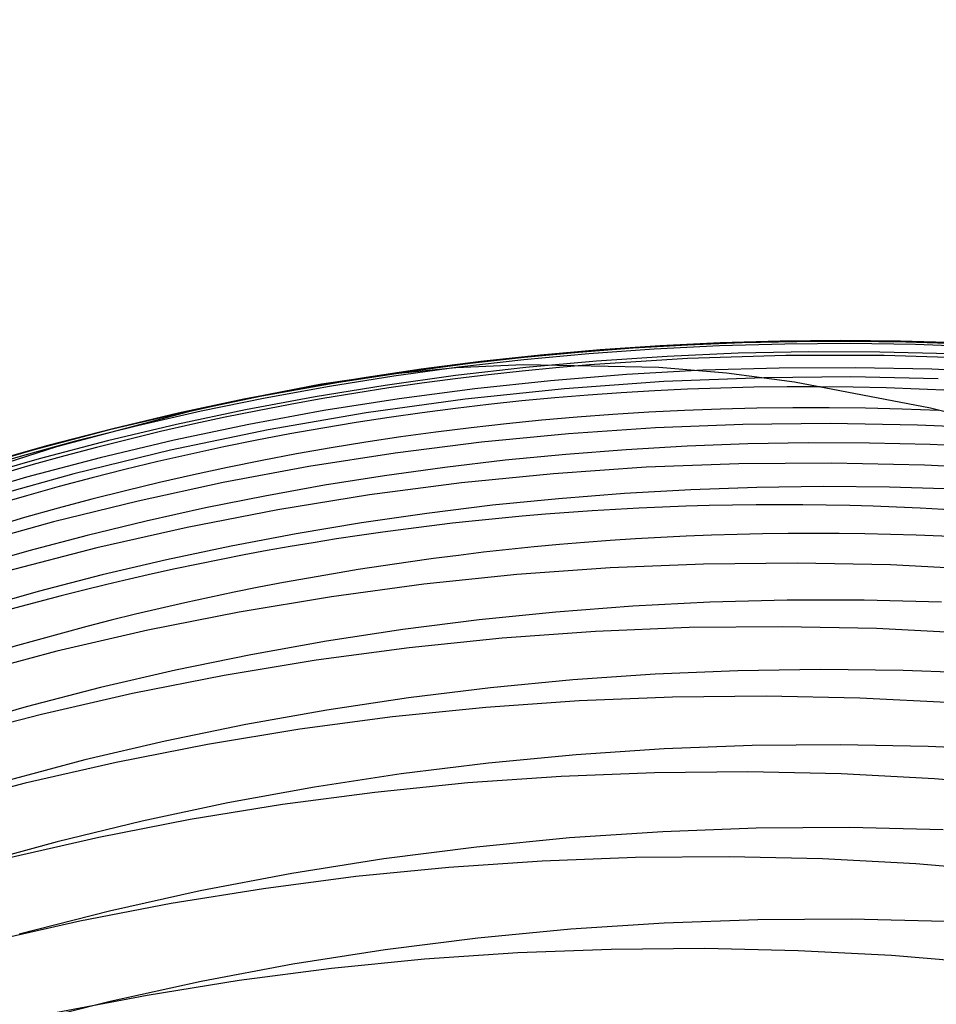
# Model space of a CAD drawing. Extents: x -383 to 1849, y -1185 to -529.
# Tile 849 of 870: x 1827.75 to 1832.57, y -916.56 to -911.39. Entities that reach past the tile are written whole.
import ezdxf

# ---------------------------------------------------------------- set-up
doc = ezdxf.new("R2010")
doc.units = 0
doc.layers.add('PREDEFINITO', color=7, linetype='CONTINUOUS')

msp = doc.modelspace()

# ---------------------------------------------------------------- linework, layer by layer
at = {"layer": 'PREDEFINITO'}
for p, q in [((1831.436890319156, -913.0857681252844, 575.728217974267), (1831.121480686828, -913.1011334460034, 575.7228891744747)), ((1831.552220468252, -913.0863902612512, 577.8226342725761), (1831.265340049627, -913.097870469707, 577.8172798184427)), ((1831.776396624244, -913.0923509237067, 573.9195638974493), (1831.432643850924, -913.1019032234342, 573.9150048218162)), ((1831.752524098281, -913.0766548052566, 575.7334206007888), (1831.436890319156, -913.0857681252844, 575.728217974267)), ((1831.839241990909, -913.0800695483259, 577.8277587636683), (1831.552220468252, -913.0863902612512, 577.8226342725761)), ((1832.068236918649, -913.0738021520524, 575.7384945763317), (1831.752524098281, -913.0766548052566, 575.7334206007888)), ((1832.120231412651, -913.0902608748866, 573.9240062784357), (1831.776396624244, -913.0923509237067, 573.9195638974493)), ((1832.126295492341, -913.0789145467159, 577.8326511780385), (1831.839241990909, -913.0800695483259, 577.8277587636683)), ((1832.383883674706, -913.0772188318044, 575.7434374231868), (1832.068236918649, -913.0738021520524, 575.7384945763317)), ((1832.46396134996, -913.0956438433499, 573.9283293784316), (1832.120231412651, -913.0902608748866, 573.9240062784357)), ((1832.413271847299, -913.0829314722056, 577.8373094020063), (1832.126295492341, -913.0789145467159, 577.8326511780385)), ((1832.699319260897, -913.0869135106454, 575.7482466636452), (1832.383883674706, -913.0772188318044, 575.7434374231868)), ((1832.700061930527, -913.0921265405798, 577.8417313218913), (1832.413271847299, -913.0829314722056, 577.8373094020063)), ((1832.80739956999, -913.1085105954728, 573.9325306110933), (1832.46396134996, -913.0956438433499, 573.9283293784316)), ((1830.74613181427, -913.1433515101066, 573.9055469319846), (1830.403746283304, -913.1752259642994, 573.9006532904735)), ((1830.692439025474, -913.1362845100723, 577.8058894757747), (1830.406636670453, -913.1632059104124, 577.7998578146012)), ((1830.806440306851, -913.1227421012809, 575.717436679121), (1830.49191428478, -913.1505854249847, 575.7118629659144)), ((1830.978709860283, -913.1145039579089, 577.8116975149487), (1830.692439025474, -913.1362845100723, 577.8058894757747)), ((1831.089159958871, -913.1189070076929, 573.9103316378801), (1830.74613181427, -913.1433515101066, 573.9055469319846)), ((1831.121480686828, -913.1011334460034, 575.7228891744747), (1830.806440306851, -913.1227421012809, 575.717436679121)), ((1831.265340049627, -913.097870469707, 577.8172798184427), (1830.978709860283, -913.1145039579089, 577.8116975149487)), ((1831.432643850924, -913.1019032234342, 573.9150048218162), (1831.089159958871, -913.1189070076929, 573.9103316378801)), ((1831.530477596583, -913.1407245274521, 571.9020712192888), (1831.157990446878, -913.1570951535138, 571.8990943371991)), ((1831.903210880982, -913.1331035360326, 571.9050728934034), (1831.530477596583, -913.1407245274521, 571.9020712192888)), ((1832.275951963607, -913.1342465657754, 571.9080974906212), (1831.903210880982, -913.1331035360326, 571.9050728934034)), ((1832.648462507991, -913.1441680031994, 571.9111431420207), (1832.275951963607, -913.1342465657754, 571.9080974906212)), ((1830.121411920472, -913.1952619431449, 577.7936046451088), (1829.836873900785, -913.2324463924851, 577.787132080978)), ((1830.178047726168, -913.1846547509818, 575.7061705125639), (1829.864985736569, -913.2249414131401, 575.7003617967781)), ((1830.403746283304, -913.1752259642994, 573.9006532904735), (1830.062190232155, -913.214519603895, 573.8956532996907)), ((1830.406636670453, -913.1632059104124, 577.7998578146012), (1830.121411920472, -913.1952619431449, 577.7936046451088)), ((1830.49191428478, -913.1505854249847, 575.7118629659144), (1830.178047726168, -913.1846547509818, 575.7061705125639)), ((1830.785987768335, -913.1822010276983, 571.8961441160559), (1830.414707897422, -913.2160277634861, 571.8932224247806)), ((1831.265077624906, -913.1690772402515, 579.9621498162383), (1830.749552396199, -913.2023336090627, 579.9509247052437)), ((1831.157990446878, -913.1570951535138, 571.8990943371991), (1830.785987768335, -913.1822010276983, 571.8961441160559)), ((1831.781414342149, -913.1525011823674, 579.9721404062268), (1831.265077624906, -913.1690772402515, 579.9621498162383)), ((1832.297926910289, -913.1526395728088, 579.9808831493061), (1831.781414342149, -913.1525011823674, 579.9721404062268)), ((1832.813979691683, -913.1695265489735, 579.9883647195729), (1832.297926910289, -913.1526395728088, 579.9808831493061)), ((1829.836873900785, -913.2324463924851, 577.787132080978), (1829.430939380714, -913.2945938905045, 577.7774882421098)), ((1829.864985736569, -913.2249414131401, 575.7003617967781), (1829.552873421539, -913.2714367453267, 575.6944392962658)), ((1830.046859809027, -913.2167791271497, 578.2879000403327), (1829.692722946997, -913.2519453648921, 577.4335103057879)), ((1830.062190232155, -913.214519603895, 573.8956532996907), (1829.721650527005, -913.2612216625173, 573.8905495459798)), ((1830.414707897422, -913.2160277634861, 571.8932224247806), (1830.044389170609, -913.2585609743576, 571.890331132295)), ((1830.401928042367, -913.2008869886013, 579.1378727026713), (1830.046859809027, -913.2167791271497, 578.2879000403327)), ((1831.113444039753, -913.2160374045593, 580.7820526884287), (1830.401928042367, -913.2008869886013, 579.1378727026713)), ((1831.345547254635, -913.2305577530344, 569.8542839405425), (1830.94489489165, -913.2527291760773, 569.8534205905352)), ((1831.469923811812, -913.2459032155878, 581.5891283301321), (1831.113444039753, -913.2160374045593, 580.7820526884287)), ((1831.746605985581, -913.2185172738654, 569.8553811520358), (1831.345547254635, -913.2305577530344, 569.8542839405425)), ((1831.826977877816, -913.2930306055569, 582.3965122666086), (1831.469923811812, -913.2459032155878, 581.5891283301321)), ((1832.147774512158, -913.216625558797, 569.8567116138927), (1831.746605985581, -913.2185172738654, 569.8553811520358)), ((1832.548756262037, -913.2249004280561, 569.8582747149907), (1832.147774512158, -913.216625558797, 569.8567116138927)), ((1832.949254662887, -913.2433597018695, 569.8600698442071), (1832.548756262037, -913.2249004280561, 569.8582747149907)), ((1829.430939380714, -913.2945938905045, 577.7774882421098), (1829.026956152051, -913.3672211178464, 577.7674052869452)), ((1829.552873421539, -913.2714367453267, 575.6944392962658), (1829.24185588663, -913.3241320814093, 575.688405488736)), ((1829.692722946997, -913.2519453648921, 577.4335103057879), (1829.340079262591, -913.304073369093, 576.5984820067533)), ((1829.721650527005, -913.2612216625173, 573.8905495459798), (1829.382314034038, -913.3153213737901, 573.8853446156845)), ((1830.044389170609, -913.2585609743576, 571.890331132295), (1829.675269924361, -913.3097862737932, 571.8874721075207)), ((1830.544945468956, -913.2850137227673, 569.8527917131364), (1830.145995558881, -913.3273935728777, 569.8523979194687)), ((1830.94489489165, -913.2527291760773, 569.8534205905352), (1830.544945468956, -913.2850137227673, 569.8527917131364)), ((1831.141066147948, -913.289905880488, 582.0199601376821), (1830.617582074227, -913.3276583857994, 582.007429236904)), ((1831.66554894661, -913.2693987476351, 582.0308349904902), (1831.141066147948, -913.289905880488, 582.0199601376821)), ((1832.123924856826, -913.2656242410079, 582.0389666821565), (1831.66554894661, -913.2693987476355, 582.0308349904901)), ((1832.542043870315, -913.429180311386, 584.0047082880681), (1831.826977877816, -913.2930306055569, 582.3965122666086)), ((1832.582112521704, -913.2750554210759, 582.0458141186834), (1832.123924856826, -913.2656242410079, 582.0389666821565)), ((1829.24185588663, -913.3241320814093, 575.688405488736), (1828.932078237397, -913.383018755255, 575.682262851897)), ((1829.340079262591, -913.304073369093, 576.5984820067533), (1828.989490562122, -913.370850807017, 575.8065936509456)), ((1829.382314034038, -913.3153213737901, 573.8853446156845), (1829.044367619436, -913.3768079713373, 573.8800410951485)), ((1829.675269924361, -913.3097862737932, 571.8874721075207), (1829.307588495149, -913.3696892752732, 571.8846472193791)), ((1830.145995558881, -913.3273935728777, 569.8523979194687), (1829.748341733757, -913.3798509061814, 569.8522398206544)), ((1830.617582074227, -913.3276583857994, 582.007429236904), (1830.095761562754, -913.3826208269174, 581.9932569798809)), ((1828.932078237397, -913.3830187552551, 575.682262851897), (1828.586921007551, -913.4562795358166, 575.6752598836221)), ((1829.026956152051, -913.3672211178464, 577.7674052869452), (1828.625244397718, -913.4503098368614, 577.7568894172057)), ((1828.989490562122, -913.370850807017, 575.8065936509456), (1828.641777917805, -913.4480730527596, 575.0792111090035)), ((1829.044367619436, -913.3768079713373, 573.8800410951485), (1828.707998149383, -913.4456706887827, 573.8746415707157)), ((1829.307588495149, -913.3696892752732, 571.8846472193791), (1828.941583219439, -913.4382555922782, 571.8818583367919)), ((1829.748341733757, -913.3798509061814, 569.8522398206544), (1829.352280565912, -913.4423679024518, 569.8523180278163)), ((1830.095761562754, -913.3826208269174, 581.9932569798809), (1829.576269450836, -913.4547577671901, 581.977458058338)), ((1828.641777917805, -913.4480730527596, 575.0792111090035), (1827.948265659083, -913.6328807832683, 573.6659040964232)), ((1828.625244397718, -913.4503098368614, 577.7568894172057), (1828.226124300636, -913.5438418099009, 577.7459468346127)), ((1828.586921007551, -913.4562795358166, 575.6752598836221), (1828.243703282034, -913.5372772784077, 575.6681270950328)), ((1828.707998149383, -913.4456706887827, 573.8746415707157), (1828.373392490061, -913.5218987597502, 573.8691486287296)), ((1828.941583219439, -913.4382555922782, 571.8818583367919), (1828.5774924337, -913.5154708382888, 571.8791073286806)), ((1829.352280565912, -913.4423679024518, 569.8523180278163), (1828.958108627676, -913.514926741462, 569.8526331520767)), ((1829.576269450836, -913.4547577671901, 581.977458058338), (1829.059770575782, -913.5440337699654, 581.9600471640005)), ((1833.253382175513, -913.6084244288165, 585.5838759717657), (1832.542043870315, -913.429180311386, 584.0047082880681)), ((1832.01463448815, -913.5097146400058, 565.7827539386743), (1831.55574770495, -913.514567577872, 565.7857828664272)), ((1832.473344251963, -913.5181231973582, 565.7805550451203), (1832.01463448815, -913.5097146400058, 565.7827539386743)), ((1828.226124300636, -913.5438418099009, 577.7459468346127), (1827.829916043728, -913.6477987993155, 577.7345837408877)), ((1828.243703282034, -913.5372772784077, 575.6681270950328), (1827.902628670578, -913.6259998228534, 575.6608679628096)), ((1828.373392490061, -913.5218987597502, 573.8691486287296), (1828.040737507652, -913.6054814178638, 573.8635648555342)), ((1828.5774924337, -913.5154708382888, 571.8791073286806), (1828.215554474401, -913.6013206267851, 571.8763960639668)), ((1829.059770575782, -913.5440337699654, 581.9600471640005), (1828.546929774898, -913.6504133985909, 581.9410389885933)), ((1828.958108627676, -913.514926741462, 569.8526331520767), (1828.56612249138, -913.5975096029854, 569.8531858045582)), ((1831.097128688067, -913.5326553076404, 565.7896374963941), (1830.639222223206, -913.5639511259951, 565.7943134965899)), ((1831.55574770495, -913.514567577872, 565.7857828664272), (1831.097128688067, -913.5326553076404, 565.7896374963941)), ((1832.931432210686, -913.539819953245, 565.7791905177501), (1832.473344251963, -913.5181231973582, 565.7805550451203)), ((1828.040737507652, -913.6054814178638, 573.8635648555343), (1827.756524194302, -913.6831890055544, 573.8586950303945)), ((1828.215554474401, -913.6013206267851, 571.8763960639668), (1827.856007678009, -913.6957905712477, 571.8737264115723)), ((1828.56612249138, -913.5975096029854, 569.8531858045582), (1828.176618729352, -913.690098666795, 569.8539765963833)), ((1830.182473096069, -913.6084283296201, 565.7998065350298), (1829.727326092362, -913.6660602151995, 565.8061122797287)), ((1830.639222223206, -913.5639511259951, 565.7943134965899), (1830.182473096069, -913.6084283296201, 565.7998065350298)), ((1831.901562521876, -913.6121441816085, 586.1053461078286), (1831.581886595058, -913.6176498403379, 586.0991825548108)), ((1832.221251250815, -913.6130389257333, 586.1106581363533), (1831.901562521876, -913.6121441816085, 586.1053461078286)), ((1832.540802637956, -913.620342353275, 586.1151149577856), (1832.221251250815, -913.6130389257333, 586.1106581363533)), ((1827.829916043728, -913.6477987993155, 577.7345837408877), (1827.436939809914, -913.762162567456, 577.7228063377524)), ((1827.902628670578, -913.6259998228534, 575.6608679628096), (1827.563900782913, -913.7224350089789, 575.6534859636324)), ((1827.948265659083, -913.6328807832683, 573.6659040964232), (1827.59902855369, -913.7445129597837, 572.9029159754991)), ((1828.546929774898, -913.6504133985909, 581.9410389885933), (1828.03841188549, -913.7738612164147, 581.9204482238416)), ((1830.943173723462, -913.6478292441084, 586.084315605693), (1830.624437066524, -913.6724864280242, 586.0756195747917)), ((1831.26237361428, -913.6295476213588, 586.0921711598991), (1830.943173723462, -913.6478292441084, 586.084315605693)), ((1831.581886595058, -913.6176498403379, 586.0991825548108), (1831.26237361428, -913.6295476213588, 586.0921711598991)), ((1832.860066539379, -913.6340627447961, 586.1187128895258), (1832.540802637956, -913.620342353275, 586.1151149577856)), ((1827.756524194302, -913.6831890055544, 573.8586950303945), (1827.474008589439, -913.7663148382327, 573.8537616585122)), ((1827.856007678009, -913.6957905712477, 571.8737264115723), (1827.499090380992, -913.7988662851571, 571.8711002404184)), ((1828.176618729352, -913.690098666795, 569.8539765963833), (1827.789893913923, -913.7926761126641, 569.8550061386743)), ((1829.727326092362, -913.6660602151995, 565.8061122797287), (1829.274225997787, -913.7368200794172, 565.8132263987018)), ((1830.306313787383, -913.7035108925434, 586.0660867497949), (1829.988954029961, -913.7408943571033, 586.0557208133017)), ((1830.624437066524, -913.6724864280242, 586.0756195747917), (1830.306313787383, -913.7035108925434, 586.0660867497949)), ((1829.274225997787, -913.7368200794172, 565.8132263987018), (1828.823617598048, -913.820681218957, 565.8211445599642)), ((1829.988954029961, -913.7408943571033, 586.0557208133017), (1829.672507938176, -913.7846285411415, 586.0445254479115)), ((1831.047633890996, -913.7402871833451, 563.7619690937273), (1830.561119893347, -913.7739064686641, 563.7699355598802)), ((1831.534957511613, -913.7215451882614, 563.7552189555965), (1831.047633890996, -913.7402871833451, 563.7619690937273)), ((1832.022557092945, -913.7177137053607, 563.7496937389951), (1831.534957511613, -913.7215451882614, 563.7552189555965)), ((1832.509898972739, -913.7288259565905, 563.7454020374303), (1832.022557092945, -913.7177137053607, 563.7496937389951)), ((1832.996449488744, -913.7549151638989, 563.7423524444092), (1832.509898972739, -913.7288259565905, 563.7454020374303)), ((1827.789893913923, -913.7926761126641, 569.8550061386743), (1827.406244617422, -913.905224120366, 569.8562750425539)), ((1828.03841188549, -913.7738612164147, 581.9204482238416), (1827.534881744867, -913.9143417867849, 581.8982895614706)), ((1828.823617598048, -913.820681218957, 565.8211445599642), (1828.37594567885, -913.9176169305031, 565.829862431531)), ((1829.672507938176, -913.7846285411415, 586.0445254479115), (1829.357125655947, -913.8347051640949, 586.0325043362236)), ((1830.561119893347, -913.7739064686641, 563.7699355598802), (1830.075949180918, -913.8223698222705, 563.7791097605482)), ((1829.357125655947, -913.8347051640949, 586.0325043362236), (1829.042957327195, -913.8911159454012, 586.0196611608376)), ((1830.075949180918, -913.8223698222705, 563.7791097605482), (1829.592655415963, -913.8856440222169, 563.7894831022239)), ((1831.281442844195, -913.8584421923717, 588.1302886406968), (1830.933657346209, -913.8780965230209, 588.1213780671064)), ((1831.62958948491, -913.8463480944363, 588.1380506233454), (1831.281442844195, -913.8584421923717, 588.1302886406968)), ((1831.977903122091, -913.8418249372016, 588.144659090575), (1831.62958948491, -913.8463480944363, 588.1380506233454)), ((1832.326189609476, -913.8448834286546, 588.1501091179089), (1831.977903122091, -913.8418249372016, 588.144659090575)), ((1832.674254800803, -913.8555342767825, 588.1543957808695), (1832.326189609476, -913.8448834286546, 588.1501091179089)), ((1828.37594567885, -913.9176169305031, 565.829862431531), (1827.931655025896, -914.0276005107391, 565.8393756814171)), ((1829.042957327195, -913.8911159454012, 586.0196611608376), (1828.730153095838, -913.9538526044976, 586.0059996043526)), ((1829.592655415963, -913.8856440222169, 563.7894831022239), (1829.111772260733, -913.9636958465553, 563.8010469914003)), ((1830.586427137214, -913.9053003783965, 588.1113238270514), (1830.239946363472, -913.9400430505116, 588.1001308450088)), ((1830.933657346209, -913.8780965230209, 588.1213780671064), (1830.586427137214, -913.9053003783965, 588.1113238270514)), ((1828.730153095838, -913.9538526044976, 586.0059996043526), (1828.418863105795, -914.0229068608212, 585.991523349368)), ((1829.111772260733, -913.9636958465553, 563.8010469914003), (1828.633833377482, -914.0564920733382, 563.8137928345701)), ((1830.239946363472, -913.9400430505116, 588.1001308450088), (1829.894409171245, -913.9823138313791, 588.087804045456)), ((1827.931655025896, -914.0276005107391, 565.8393756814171), (1827.491190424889, -914.1506052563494, 565.8496799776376)), ((1828.418863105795, -914.0229068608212, 585.991523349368), (1828.109237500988, -914.0982704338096, 585.9762360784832)), ((1829.894409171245, -913.9823138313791, 588.087804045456), (1829.550009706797, -914.0321020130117, 588.07434835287)), ((1828.633833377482, -914.0564920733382, 563.8137928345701), (1828.159372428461, -914.1639994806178, 563.8277120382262)), ((1829.550009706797, -914.0321020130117, 588.07434835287), (1829.206942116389, -914.0893968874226, 588.0597686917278)), ((1828.109237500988, -914.0982704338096, 585.9762360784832), (1827.801426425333, -914.1799350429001, 585.9601414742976)), ((1829.206942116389, -914.0893968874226, 588.0597686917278), (1828.865400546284, -914.1541877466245, 588.0440699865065)), ((1827.801426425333, -914.1799350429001, 585.9601414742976), (1827.495580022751, -914.2678924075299, 585.9432432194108)), ((1828.159372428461, -914.1639994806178, 563.8277120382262), (1827.688923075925, -914.2861848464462, 563.8427960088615)), ((1828.865400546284, -914.1541877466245, 588.0440699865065), (1828.525579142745, -914.2264638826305, 588.0272571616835)), ((1828.525579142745, -914.2264638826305, 588.0272571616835), (1828.187672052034, -914.3062145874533, 588.0093351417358)), ((1830.858181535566, -914.2691044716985, 559.723621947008), (1830.367914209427, -914.3045166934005, 559.7377506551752)), ((1831.349357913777, -914.2487952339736, 559.711321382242), (1830.858181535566, -914.2691044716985, 559.723621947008)), ((1831.840897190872, -914.2436197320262, 559.7008635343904), (1831.349357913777, -914.2487952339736, 559.711321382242)), ((1832.332253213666, -914.2536087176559, 559.692262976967), (1831.840897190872, -914.2436197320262, 559.7008635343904)), ((1832.822879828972, -914.2787929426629, 559.6855342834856), (1832.332253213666, -914.2536087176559, 559.692262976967)), ((1828.187672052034, -914.3062145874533, 588.0093351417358), (1827.851873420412, -914.3934291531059, 587.9903088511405)), ((1830.367914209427, -914.3045166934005, 559.7377506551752), (1829.879102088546, -914.3550011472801, 559.75369293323)), ((1829.879102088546, -914.3550011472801, 559.75369293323), (1829.392291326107, -914.4205270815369, 559.7714342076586)), ((1827.851873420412, -914.3934291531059, 587.9903088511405), (1827.518377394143, -914.4880968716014, 587.9701832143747)), ((1829.392291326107, -914.4205270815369, 559.7714342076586), (1828.908028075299, -914.5010637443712, 559.7909599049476)), ((1831.788575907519, -914.4393762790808, 592.2400054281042), (1831.382999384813, -914.4497826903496, 592.231012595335)), ((1832.194259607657, -914.4391674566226, 592.2469983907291), (1831.788575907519, -914.4393762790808, 592.2400054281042)), ((1832.599743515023, -914.449172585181, 592.2519830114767), (1832.194259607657, -914.4391674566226, 592.2469983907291)), ((1830.977837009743, -914.4703703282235, 592.2200283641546), (1830.573395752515, -914.5011228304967, 592.2070612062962)), ((1831.382999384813, -914.4497826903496, 592.231012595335), (1830.977837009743, -914.4703703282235, 592.2200283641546)), ((1828.908028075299, -914.5010637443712, 559.7909599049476), (1828.426858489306, -914.596580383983, 559.8122554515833)), ((1830.169982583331, -914.5420238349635, 592.1921195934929), (1829.767904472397, -914.5930569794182, 592.1752119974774)), ((1830.573395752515, -914.5011228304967, 592.2070612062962), (1830.169982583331, -914.5420238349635, 592.1921195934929)), ((1828.426858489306, -914.596580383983, 559.8122554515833), (1827.949328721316, -914.7070462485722, 559.8353062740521)), ((1829.767904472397, -914.5930569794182, 592.1752119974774), (1829.367468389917, -914.6542059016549, 592.1563468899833)), ((1831.273388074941, -914.582965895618, 557.6997216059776), (1830.781437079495, -914.603099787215, 557.7148033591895)), ((1831.765705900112, -914.5779070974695, 557.6867758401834), (1831.273388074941, -914.582965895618, 557.6997216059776)), ((1832.257840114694, -914.5879555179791, 557.6759844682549), (1831.765705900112, -914.5779070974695, 557.6867758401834)), ((1832.74924027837, -914.6131432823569, 557.66736589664), (1832.257840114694, -914.5879555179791, 557.6759844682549)), ((1830.290403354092, -914.6382766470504, 557.7320026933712), (1829.800837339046, -914.6884643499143, 557.7513012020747)), ((1830.781437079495, -914.603099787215, 557.7148033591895), (1830.290403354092, -914.6382766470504, 557.7320026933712)), ((1829.367468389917, -914.6542059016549, 592.1563468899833), (1828.968981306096, -914.725454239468, 592.1355327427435)), ((1829.800837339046, -914.6884643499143, 557.7513012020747), (1829.313289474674, -914.7536307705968, 557.7726804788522)), ((1827.949328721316, -914.7070462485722, 559.8353062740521), (1827.475984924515, -914.8324305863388, 559.8600977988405)), ((1828.968981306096, -914.725454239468, 592.1355327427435), (1828.572750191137, -914.8067856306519, 592.1127780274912)), ((1829.313289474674, -914.7536307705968, 557.7726804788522), (1828.828310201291, -914.8337437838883, 557.7961221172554)), ((1831.964350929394, -914.8025509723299, 594.2667134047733), (1831.529714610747, -914.8091659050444, 594.2577928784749)), ((1832.398953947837, -914.807567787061, 594.2730990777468), (1831.964350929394, -914.8025509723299, 594.2667134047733)), ((1828.572750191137, -914.8067856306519, 592.1127780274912), (1828.179082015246, -914.8981837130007, 592.0880912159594)), ((1828.828310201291, -914.8337437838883, 557.7961221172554), (1828.346449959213, -914.9287712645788, 557.8216077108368)), ((1831.095423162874, -914.8273944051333, 594.2463480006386), (1830.661854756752, -914.8572182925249, 594.2323892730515)), ((1831.529714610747, -914.8091659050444, 594.2577928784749), (1831.095423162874, -914.8273944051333, 594.2463480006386)), ((1832.833145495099, -914.824234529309, 594.2769393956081), (1832.398953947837, -914.807567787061, 594.2730990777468)), ((1828.179082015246, -914.8981837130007, 592.0880912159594), (1827.788283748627, -914.9996321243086, 592.0614807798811)), ((1830.229387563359, -914.8986193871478, 594.2159271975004), (1829.798399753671, -914.9515795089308, 594.1969722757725)), ((1830.661854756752, -914.8572182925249, 594.2323892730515), (1830.229387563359, -914.8986193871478, 594.2159271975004)), ((1828.346449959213, -914.9287712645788, 557.8216077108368), (1827.868259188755, -915.0386810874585, 557.8491188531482)), ((1829.798399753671, -914.9515795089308, 594.1969722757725), (1829.369269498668, -915.016080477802, 594.175535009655)), ((1831.186670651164, -914.9481242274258, 555.695158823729), (1830.694779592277, -914.9679516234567, 555.7129086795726)), ((1831.678939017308, -914.9433241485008, 555.6798382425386), (1831.186670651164, -914.9481242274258, 555.695158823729)), ((1832.171034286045, -914.9535832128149, 555.6669684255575), (1831.678939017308, -914.9433241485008, 555.6798382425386)), ((1832.66240605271, -914.9789332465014, 555.6565708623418), (1832.171034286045, -914.9535832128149, 555.6669684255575)), ((1827.788283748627, -914.9996321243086, 592.0614807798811), (1827.400662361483, -915.1111145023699, 592.0329551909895)), ((1830.203816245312, -915.0027745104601, 555.7330663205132), (1829.714331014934, -915.0525610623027, 555.7556102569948)), ((1830.694779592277, -914.9679516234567, 555.7129086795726), (1830.203816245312, -915.0027745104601, 555.7330663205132)), ((1827.868259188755, -915.0386810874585, 557.8491188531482), (1827.394288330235, -915.1634411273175, 557.8786371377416)), ((1829.369269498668, -915.016080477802, 594.175535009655), (1828.942374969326, -915.0921041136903, 594.1516259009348)), ((1829.714331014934, -915.0525610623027, 555.7556102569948), (1829.226874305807, -915.1172794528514, 555.780518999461)), ((1828.942374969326, -915.0921041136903, 594.1516259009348), (1828.518094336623, -915.1796322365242, 594.1252554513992)), ((1829.226874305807, -915.1172794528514, 555.780518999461), (1828.741996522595, -915.1968978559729, 555.8077710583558)), ((1828.518094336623, -915.1796322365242, 594.1252554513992), (1828.096805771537, -915.2786466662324, 594.0964341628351)), ((1828.741996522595, -915.1968978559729, 555.8077710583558), (1828.260248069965, -915.2913844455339, 555.837344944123)), ((1831.603857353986, -915.2026464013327, 596.2693744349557), (1831.141230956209, -915.2201920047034, 596.257171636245)), ((1832.066803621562, -915.1982468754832, 596.2784401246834), (1831.603857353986, -915.2026464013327, 596.2693744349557)), ((1832.529613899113, -915.2070182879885, 596.2843549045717), (1832.066803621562, -915.1982468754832, 596.2784401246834)), ((1832.991832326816, -915.2289854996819, 596.2871049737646), (1832.529613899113, -915.2070182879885, 596.2843549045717)), ((1830.679380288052, -915.250858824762, 596.2418455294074), (1830.218761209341, -915.294622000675, 596.2234099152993)), ((1831.141230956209, -915.2201920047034, 596.257171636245), (1830.679380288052, -915.250858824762, 596.2418455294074)), ((1828.096805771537, -915.2786466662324, 594.0964341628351), (1827.678887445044, -915.3891292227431, 594.0651725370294)), ((1828.260248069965, -915.2913844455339, 555.837344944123), (1827.78217935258, -915.4007073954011, 555.8692191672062)), ((1830.218761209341, -915.294622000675, 596.2234099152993), (1829.759829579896, -915.3514566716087, 596.2018785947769)), ((1829.759829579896, -915.3514566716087, 596.2018785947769), (1829.303041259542, -915.4213379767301, 596.1772653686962)), ((1830.599714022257, -915.3652222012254, 553.716715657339), (1830.109738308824, -915.399503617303, 553.7397610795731)), ((1831.090626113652, -915.3458841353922, 553.6963680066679), (1830.599714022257, -915.3652222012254, 553.716715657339)), ((1831.581929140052, -915.3415190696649, 553.6787420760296), (1831.090626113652, -915.3458841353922, 553.6963680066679)), ((1832.073077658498, -915.3521566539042, 553.6638618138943), (1831.581929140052, -915.3415190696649, 553.6787420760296)), ((1832.563526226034, -915.3778265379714, 553.651751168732), (1832.073077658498, -915.3521566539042, 553.6638618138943)), ((1827.78217935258, -915.4007073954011, 555.8692191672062), (1827.308340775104, -915.5248348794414, 555.9033722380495)), ((1829.303041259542, -915.4213379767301, 596.1772653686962), (1828.848852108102, -915.5042410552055, 596.1495840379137)), ((1830.109738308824, -915.399503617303, 553.7397610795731), (1829.62124441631, -915.4486987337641, 553.7654803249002)), ((1833.052729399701, -915.4185583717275, 553.6424340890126), (1832.563526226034, -915.3778265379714, 553.651751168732)), ((1829.62124441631, -915.4486987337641, 553.7654803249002), (1829.134777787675, -915.5127779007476, 553.7938494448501)), ((1828.848852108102, -915.5042410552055, 596.1495840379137), (1828.397717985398, -915.6001410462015, 596.1188484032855)), ((1829.134777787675, -915.5127779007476, 553.7938494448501), (1828.650883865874, -915.5917114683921, 553.824844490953)), ((1828.397717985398, -915.6001410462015, 596.1188484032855), (1827.950094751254, -915.7090130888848, 596.085072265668)), ((1828.650883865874, -915.5917114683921, 553.824844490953), (1828.170108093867, -915.6854697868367, 553.8584415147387)), ((1831.134530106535, -915.6557362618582, 598.2509670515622), (1830.644266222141, -915.6885657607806, 598.2339120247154)), ((1831.625678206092, -915.6376371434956, 598.264209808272), (1831.134530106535, -915.6557362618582, 598.2509670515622)), ((1832.11716478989, -915.6342966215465, 598.2736234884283), (1831.625678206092, -915.6376371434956, 598.264209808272)), ((1832.608444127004, -915.6457429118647, 598.2791912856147), (1832.11716478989, -915.6342966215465, 598.2736234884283)), ((1827.950094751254, -915.7090130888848, 596.085072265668), (1827.506438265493, -915.8308323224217, 596.0482694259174)), ((1828.170108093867, -915.6854697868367, 553.8584415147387), (1827.69299591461, -915.7940232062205, 553.8946165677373)), ((1830.644266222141, -915.6885657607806, 598.2339120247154), (1830.155432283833, -915.7360974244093, 598.2130615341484)), ((1830.155432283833, -915.7360974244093, 598.2130615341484), (1829.668574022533, -915.7983030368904, 598.1884323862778)), ((1831.483424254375, -915.7872903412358, 551.6882807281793), (1830.991820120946, -915.7910463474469, 551.7082544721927)), ((1831.974877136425, -915.7984839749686, 551.671349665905), (1831.483424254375, -915.7872903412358, 551.6882807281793)), ((1829.668574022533, -915.7983030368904, 598.1884323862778), (1829.184237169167, -915.8751543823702, 598.1600413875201)), ((1830.500612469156, -915.8097251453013, 551.7312442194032), (1830.010349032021, -915.8432998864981, 551.7572232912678)), ((1830.991820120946, -915.7910463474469, 551.7082544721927), (1830.500612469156, -915.8097251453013, 551.7312442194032)), ((1832.465631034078, -915.8246540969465, 551.6574879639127), (1831.974877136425, -915.7984839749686, 551.671349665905)), ((1832.955138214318, -915.8658275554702, 551.6467223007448), (1832.465631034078, -915.8246540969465, 551.6574879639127)), ((1829.184237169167, -915.8751543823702, 598.1600413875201), (1828.702967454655, -915.9666232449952, 598.1279053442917)), ((1830.010349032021, -915.8432998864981, 551.7572232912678), (1829.52157754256, -915.8917437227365, 551.7861650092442)), ((1829.52157754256, -915.8917437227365, 551.7861650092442), (1829.03484573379, -915.9550298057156, 551.8180426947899)), ((1828.702967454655, -915.9666232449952, 598.1279053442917), (1828.225310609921, -916.0726814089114, 598.0920410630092)), ((1829.03484573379, -915.9550298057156, 551.8180426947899), (1828.550701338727, -916.0331312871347, 551.8528296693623)), ((1828.550701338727, -916.0331312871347, 551.8528296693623), (1828.06969209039, -916.1260213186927, 551.890499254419)), ((1828.225310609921, -916.0726814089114, 598.0920410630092), (1827.751812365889, -916.1933006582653, 598.0524653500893)), ((1828.06969209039, -916.1260213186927, 551.890499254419), (1827.592365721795, -916.2336730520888, 551.9310247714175)), ((1831.142143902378, -916.1356451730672, 600.2315201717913), (1830.651395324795, -916.1678604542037, 600.2139016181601)), ((1831.633766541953, -916.1180672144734, 600.2450449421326), (1831.142143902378, -916.1356451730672, 600.2315201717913)), ((1832.125714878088, -916.1151518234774, 600.2544592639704), (1831.633766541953, -916.1180672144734, 600.2450449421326)), ((1832.617440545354, -916.1269242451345, 600.2597464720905), (1832.125714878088, -916.1151518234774, 600.2544592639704)), ((1830.651395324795, -916.1678604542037, 600.2139016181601), (1830.162069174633, -916.2146878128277, 600.1922059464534)), ((1830.162069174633, -916.2146878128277, 600.1922059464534), (1829.674713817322, -916.2761020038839, 600.1664498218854)), ((1829.674713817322, -916.2761020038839, 600.1664498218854), (1829.189877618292, -916.3520777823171, 600.1366499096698)), ((1830.372483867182, -916.2926093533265, 549.7571647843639), (1829.882335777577, -916.3262077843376, 549.7862356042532)), ((1830.863606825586, -916.2738437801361, 549.7313693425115), (1830.372483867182, -916.2926093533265, 549.7571647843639)), ((1831.35515734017, -916.2699425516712, 549.7088804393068), (1830.863606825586, -916.2738437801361, 549.7313693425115)), ((1831.846588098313, -916.2809371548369, 549.6897292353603), (1831.35515734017, -916.2699425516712, 549.7088804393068)), ((1832.337351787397, -916.3068590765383, 549.6739468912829), (1831.846588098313, -916.2809371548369, 549.6897292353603)), ((1829.189877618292, -916.3520777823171, 600.1366499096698), (1828.708108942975, -916.4425899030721, 600.102822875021)), ((1829.882335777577, -916.3262077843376, 549.7862356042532), (1829.39370986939, -916.3746075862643, 549.8185506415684)), ((1832.826901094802, -916.3477398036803, 549.6615645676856), (1832.337351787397, -916.3068590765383, 549.6739468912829)), ((1829.39370986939, -916.3746075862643, 549.8185506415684), (1828.907153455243, -916.4377772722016, 549.854078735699)), ((1828.708108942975, -916.4425899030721, 600.102822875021), (1828.229956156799, -916.5476131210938, 600.0649853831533)), ((1828.907153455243, -916.4377772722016, 549.854078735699), (1828.423213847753, -916.5156853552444, 549.892788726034)), ((1828.229956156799, -916.5476131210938, 600.0649853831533), (1827.755967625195, -916.6671221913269, 600.0231540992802)), ((1828.423213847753, -916.5156853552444, 549.892788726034), (1827.94243835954, -916.6083003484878, 549.9346494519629))]:
    msp.add_line(p, q, dxfattribs=at)
at = {"layer": 'PREDEFINITO', "extrusion": (0.001264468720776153, 0.04270824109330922, 0.999086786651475)}
msp.add_arc((-1858.565110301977, 897.1737271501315, 530.6082208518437), 14.9974366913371, 125.1953050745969, 297.2997336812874, dxfattribs=at)
at = {"layer": 'PREDEFINITO', "extrusion": (0.01527697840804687, 0.101694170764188, 0.9946984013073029)}
msp.add_arc((-1949.427669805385, 700.9212284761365, 493.7866391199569), 14.99696096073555, 132.0550495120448, 314.6365593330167, dxfattribs=at)
at = {"layer": 'PREDEFINITO', "extrusion": (-0.01680346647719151, -0.114563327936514, 0.9932738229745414)}
msp.add_arc((1947.266360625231, -580.7659228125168, 654.0302628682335), 14.9416585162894, 95.84327124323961, 275.2787165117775, dxfattribs=at)
at = {"layer": 'PREDEFINITO', "extrusion": (-0.01682422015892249, -0.171810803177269, 0.9849862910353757)}
msp.add_arc((1913.771170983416, -633.2235835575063, 707.5748562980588), 14.96078830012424, 82.65114577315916, 280.0999895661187, dxfattribs=at)
at = {"layer": 'PREDEFINITO', "extrusion": (-0.0169148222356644, -0.07459487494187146, 0.9970704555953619)}
msp.add_arc((1991.818707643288, -454.2157462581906, 615.4053433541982), 14.93819540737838, 107.3243062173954, 274.6342481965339, dxfattribs=at)
at = {"layer": 'PREDEFINITO', "extrusion": (-0.01683288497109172, -0.3075132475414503, 0.9513949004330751)}
msp.add_arc((1880.171093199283, -604.8759386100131, 826.0284236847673), 14.97897654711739, 55.8389829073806, 295.2730315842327, dxfattribs=at)

doc.saveas('drawing.dxf')
